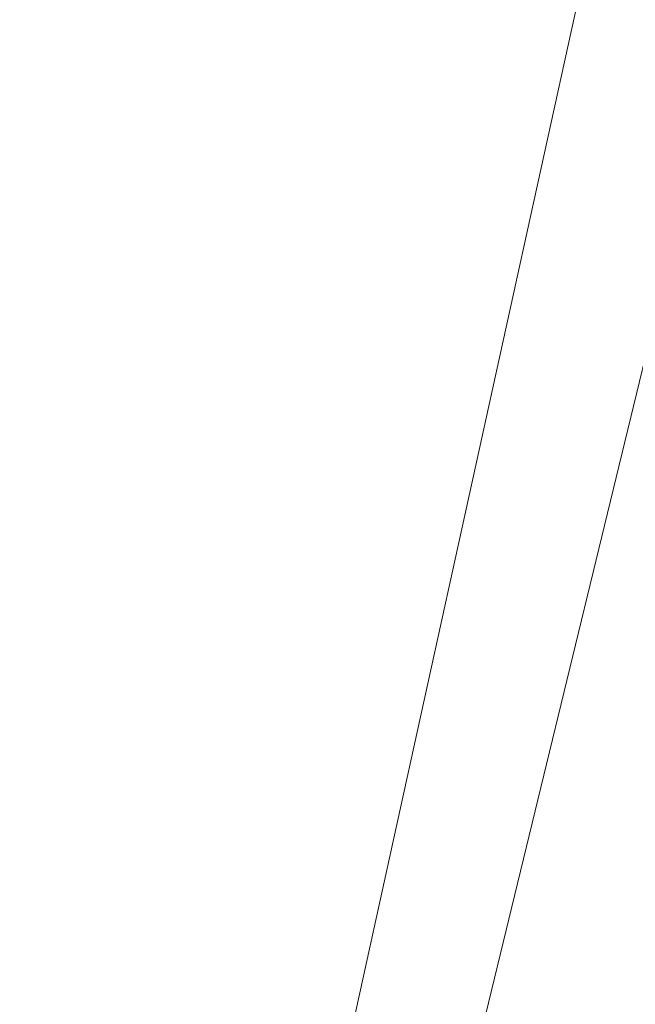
# Model space of a CAD drawing. Header units: metres. Extents: x 250001 to 257773, y 598992 to 609118.
# Tile 537 of 1056: x 254946.796 to 254947.263, y 601220.282 to 601221.029. Entities that reach past the tile are written whole.
import ezdxf

# ---------------------------------------------------------------- set-up
doc = ezdxf.new("R2010")
doc.units = ezdxf.units.M
for name, color, linetype, lineweight in [('B-WE-GR-GRAS-GV', 252, 'Continuous', 13), ('B-WE-GW-GRONDWERKLIJN_KRUIN-G', 252, 'Continuous', 18), ('B-WE-GW-TALUD_KRUIN-G', 252, 'Continuous', 18), ('N-WE-VH-VERHARDING_HALFVERHARDING-A', 252, 'Continuous', 18), ('X-XX-AL-REFERENTIE-G', 7, 'Continuous', 18)]:
    doc.layers.add(name, color=color, linetype=linetype, lineweight=lineweight)

# ---------------------------------------------------------------- blocks, each defined once
blk = doc.blocks.new('BS2021-132-Xref-inmeting-2d-20210906')
at = {"layer": 'B-WE-GW-GRONDWERKLIJN_KRUIN-G'}
blk.add_lwpolyline([(254940.26444, 601188.65489), (254941.08338, 601192.82387), (254941.90232, 601196.99286), (254942.72125, 601201.16184), (254943.48313, 601204.59861), (254944.24502, 601208.03537), (254945.0069, 601211.47213), (254945.85563, 601214.95837), (254946.70436, 601218.44461), (254947.55308, 601221.93084), (254948.21748, 601225.3783), (254948.88188, 601228.82575), (254949.54627, 601232.2732), (254950.39075, 601236.1202), (254951.23524, 601239.9672), (254952.07972, 601243.8142), (254952.92803, 601247.41926), (254953.77633, 601251.02431), (254954.62464, 601254.62937), (254955.46361, 601259.1181)], dxfattribs=at)
blk = doc.blocks.new('BS2021-132-Xref-BGT-GRIJS-20210617-aangepast')
at = {"layer": 'B-WE-GR-GRAS-GV', "flags": 128}
for points in [[(254954.283, 601277.17), (254920.73, 601124.682), (254925.766, 601123.555), (254959.325, 601276.051)], [(254959.325, 601276.051), (254925.766, 601123.555), (254925.961, 601123.511), (254926.133, 601124.277), (254926.47643, 601124.20095)]]:
    blk.add_lwpolyline(points, dxfattribs=at)
at = {"layer": 'B-WE-GW-TALUD_KRUIN-G', "flags": 128}
blk.add_lwpolyline([(254925.766, 601123.555), (254959.325, 601276.051)], dxfattribs=at)

msp = doc.modelspace()

# ---------------------------------------------------------------- hatches: boundary and pattern name
at = {"layer": 'N-WE-VH-VERHARDING_HALFVERHARDING-A'}
h = msp.add_hatch(dxfattribs=at)
h.set_pattern_fill('AVH-HALFVERHARDING-SO', color=256, pattern_type=2)
h.set_pattern_definition([(50, (254847.808, 601253.6878), (3.5863, -0.31376), [0.375, -4.125]), (355, (254847.808, 601253.688), (-0.693757, 3.76096), [0.3, -3.3]), (100.4514, (254848.107, 601253.6617), (2.892547, 3.4472), [0.3187, -3.50571]), (46.1842, (254847.808, 601254.688), (5.336205, -0.827595), [0.5625, -6.1875]), (96.6356, (254848.253, 601254.619), (4.67331, 4.87059), [0.47805, -5.25856]), (351.1842, (254847.808, 601254.688), (4.67331, 4.87059), [0.45, -4.95]), (21, (254848.308, 601254.4378), (2.984535, -2.013094), [0.375, -4.125]), (326, (254848.308, 601254.438), (1.216577, 3.62575), [0.3, -3.3]), (71.4514, (254848.557, 601254.27), (4.201113, 1.61265), [0.3187, -3.50571]), (37.5, (254847.8081, 601253.6878), (0.060799, 1.664469), [0, -3.26, 0, -3.35, 0, -3.3125]), (7.5, (254847.8081, 601253.6878), (1.315348, 1.972059), [0, -1.91, 0, -3.185, 0, -1.2625]), (327.5, (254846.6931, 601253.6878), (2.669112, -0.112774), [0, -1.25, 0, -3.9, 0, -5.175]), (317.5, (254846.193, 601253.6878), (2.91593, 0.500525), [0, -1.625, 0, -2.59, 0, -3.675])])
edge = h.paths.add_edge_path()
edge.add_line((254940.45271, 601403.42762), (254953.35373, 601350.43742))
edge.add_line((254953.35373, 601350.43742), (254909.72378, 601236.44517))
edge.add_line((254909.72378, 601236.44517), (254860.94239, 601247.38402))
edge.add_line((254860.94239, 601247.38402), (254858.09788, 601234.69904))
edge.add_line((254858.09788, 601234.69904), (254835.65522, 601239.73164))
edge.add_line((254835.65522, 601239.73164), (254832.37309, 601225.09512))
edge.add_line((254832.37309, 601225.09512), (254827.99692, 601205.57976))
edge.add_line((254827.99692, 601205.57976), (254825.06962, 601206.23619))
edge.add_line((254825.06962, 601206.23619), (254814.9975, 601161.31998))
edge.add_arc((254839.3917, 601155.84977), 25, 167.360942, 205.659478)
edge.add_line((254816.85711, 601145.02422), (254830.66941, 601116.27237))
edge.add_arc((254853.204, 601127.09791), 25, 205.659478, 227.898781)
edge.add_line((254836.44294, 601108.54887), (254908.72681, 601043.23259))
edge.add_line((254908.72681, 601043.23259), (254908.68147, 601043.02412))
edge.add_line((254908.68147, 601043.02412), (254907.6454, 601038.26011))
edge.add_line((254907.6454, 601038.26011), (254907.3876, 601037.1))
edge.add_line((254907.3876, 601037.1), (254905.4545, 601042.14614))
edge.add_line((254905.4545, 601042.14614), (254833.99411, 601106.71831))
edge.add_arc((254850.75517, 601125.26735), 25, 205.659478, 227.898781, ccw=False)
edge.add_line((254828.22059, 601114.44181), (254813.00317, 601146.11857))
edge.add_arc((254835.53776, 601156.94411), 25, 167.360942, 205.659478, ccw=False)
edge.add_line((254811.14357, 601162.41432), (254823.35463, 601216.8691))
edge.add_arc((254798.96044, 601222.33931), 25, 347.360942, 437.360942)
edge.add_line((254804.43065, 601246.73351), (254797.60027, 601248.26517))
edge.add_line((254797.60027, 601248.26517), (254798.91312, 601254.11977))
edge.add_line((254798.91312, 601254.11977), (254820.38002, 601249.30599))
edge.add_arc((254822.5681, 601259.06366), 10, 257.360942, 347.360942)
edge.add_line((254832.32578, 601256.87558), (254837.57718, 601280.29401))
edge.add_line((254837.57718, 601280.29401), (254866.85022, 601273.72975))
edge.add_line((254866.85022, 601273.72975), (254862.03643, 601252.26286))
edge.add_line((254862.03643, 601252.26286), (254885.50765, 601246.99962))
edge.add_arc((254890.97787, 601271.39382), 25, 257.360942, 339.055913)
edge.add_line((254914.32611, 601262.4574), (254945.34123, 601343.49082))
edge.add_arc((254921.99299, 601352.42724), 25, 339.055913, 373.683057)
edge.add_line((254946.28346, 601358.34101), (254935.72354, 601401.7153))
edge.add_line((254935.72354, 601401.7153), (254940.45271, 601403.42762))

# ---------------------------------------------------------------- block references
at = {"layer": 'X-XX-AL-REFERENTIE-G'}
for name in ['BS2021-132-Xref-BGT-GRIJS-20210617-aangepast', 'BS2021-132-Xref-inmeting-2d-20210906']:
    msp.add_blockref(name, (0, 0), dxfattribs=at)

doc.saveas('drawing.dxf')
